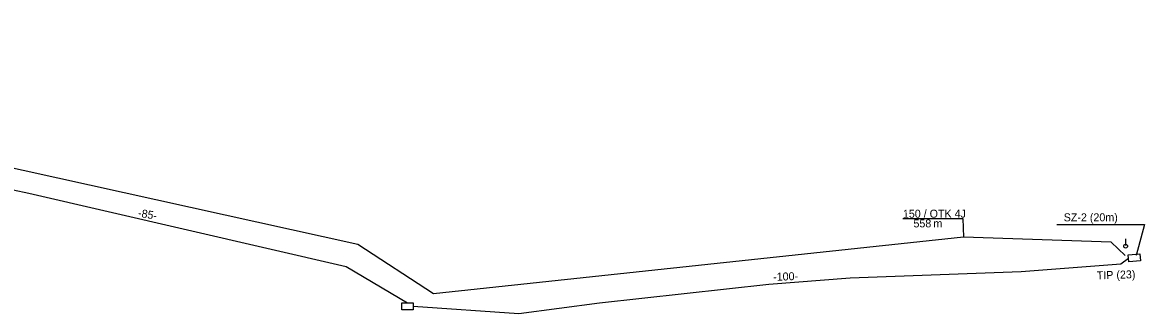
# Model space of a CAD drawing. Extents: x 6494530 to 6506885, y 5884901 to 5892312.
# Drawn here: x 6500708 to 6500858.7, y 5887885 to 5887924.2 of the extents above; entities that cross this region are included whole.
import ezdxf

# ---------------------------------------------------------------- set-up
doc = ezdxf.new("R2010")
doc.units = 0
for name, color, linetype in [('Gminne - nazwy', 7, 'Continuous'), ('kabel OTK do tab pasaż', 7, 'Continuous'), ('Kanalizacja_proj', 7, 'Continuous'), ('opis kabla infopasażer_OTK', 7, 'Continuous'), ('opis SZ-2', 7, 'Continuous'), ('SKR-2', 7, 'Continuous'), ('słup tablicy parkingowej', 7, 'Continuous'), ('WOJEWÓDZKIE', 7, 'Continuous')]:
    doc.layers.add(name, color=color, linetype=linetype)

msp = doc.modelspace()

# ---------------------------------------------------------------- linework, layer by layer
at = {"layer": 'kabel OTK do tab pasaż'}
msp.add_lwpolyline([(6500856.07, 5887892.86), (6500854.23, 5887894.62), (6500834.38, 5887895.31), (6500763.17, 5887887.7), (6500753.04, 5887894.34), (6500618.12, 5887924.18), (6500593.66, 5887923.49), (6500581.36, 5887905.26)], dxfattribs=at)
at = {"layer": 'Kanalizacja_proj'}
for p, q in [((6500662.39, 5887911.27), (6500708.85, 5887901.21)), ((6500708.85, 5887901.21), (6500751.45, 5887891.35)), ((6500856.15, 5887895.07), (6500856.15, 5887894.19)), ((6500751.45, 5887891.35), (6500759.68, 5887886.49))]:
    msp.add_line(p, q, dxfattribs=at)
msp.add_lwpolyline([(6500760.45, 5887886.02), (6500774.64, 5887885.04), (6500785.47, 5887886.46), (6500808.21, 5887889.01), (6500819.15, 5887889.86), (6500842.1, 5887890.69), (6500855.5, 5887891.74), (6500856.53, 5887892.5)], dxfattribs=at)
at = {"layer": 'opis kabla infopasażer_OTK'}
msp.add_lwpolyline([(6500826.24, 5887897.81), (6500834.28, 5887897.81), (6500834.38, 5887895.31)], dxfattribs=at)
at = {"layer": 'opis SZ-2'}
msp.add_lwpolyline([(6500846.89, 5887897), (6500858.69, 5887897), (6500857.57, 5887892.84)], dxfattribs=at)
at = {"layer": 'SKR-2'}
for points in [[(6500856.59, 5887892), (6500856.51, 5887892.94), (6500858.05, 5887893.08), (6500858.13, 5887892.13)], [(6500758.91, 5887885.54), (6500758.91, 5887886.5), (6500760.45, 5887886.49), (6500760.45, 5887885.54)]]:
    msp.add_lwpolyline(points, close=True, dxfattribs=at)
at = {"layer": 'słup tablicy parkingowej'}
msp.add_circle((6500856.15, 5887894.1), 0.25, dxfattribs=at)

# ---------------------------------------------------------------- texts
at = {"layer": 'Gminne - nazwy'}
msp.add_text('TIP (23)', height=1.075, rotation=1.8093, dxfattribs=at).set_placement((6500852.29, 5887889.63))
at = {"layer": 'opis kabla infopasażer_OTK'}
for s, height, p in [('150 / OTK 4J', 1.075, (6500826.23, 5887897.92)), ('558', 1.075, (6500827.65, 5887896.62)), ('m', 1.08, (6500830.33, 5887896.62))]:
    msp.add_text(s, height=height, rotation=0.1216, dxfattribs=at).set_placement(p)
at = {"layer": 'opis SZ-2'}
msp.add_text('SZ-2 (20m)', height=1.075, dxfattribs=at).set_placement((6500847.83, 5887897.44))
at = {"layer": 'WOJEWÓDZKIE'}
for s, rotation, p in [('-85-', 350.0004, (6500723.43, 5887898.08)), ('-100-', 2.0066, (6500808.82, 5887889.43))]:
    msp.add_text(s, height=1.075, rotation=rotation, dxfattribs=at).set_placement(p)

doc.saveas('drawing.dxf')
